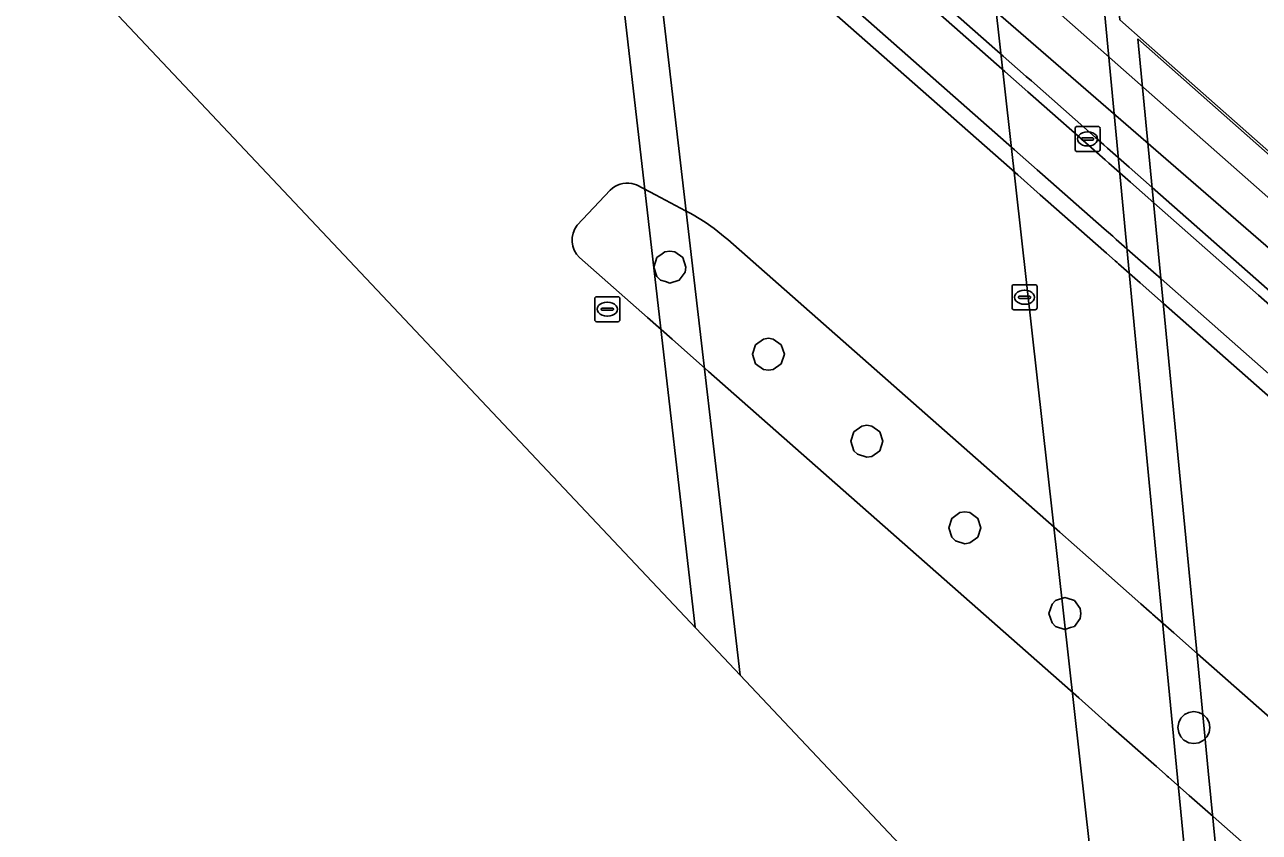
# Model space of a CAD drawing. Extents: x 157692 to 159674, y 381452 to 383291.
# Drawn here: x 157731.72 to 157781.13, y 382340.17 to 382372.47 of the extents above; entities that cross this region are included whole.
import ezdxf

# ---------------------------------------------------------------- set-up
doc = ezdxf.new("R2010")
doc.units = 0
for name, color, linetype in [('IMGEO_Fietspad_gesloten', 7, 'Continuous'), ('IMGEO_Geluidsscherm', 7, 'Continuous'), ('IMGEO_Kolk', 7, 'Continuous'), ('IMGEO_Muur', 7, 'Continuous'), ('IMGEO_Pijler', 7, 'Continuous'), ('IMGEO_Rijbaan_autosnelweg', 7, 'Continuous'), ('IMGEO_Rijbaan_autoweg', 7, 'Continuous'), ('IMGEO_Rijbaan_regionaal_gesloten', 7, 'Continuous'), ('IMGEO_Rioolput', 7, 'Continuous'), ('IMGEO_Verkeerseiland_open', 7, 'Continuous'), ('IMGEO_Voetpad_open', 7, 'Continuous')]:
    doc.layers.add(name, color=color, linetype=linetype)

msp = doc.modelspace()

# ---------------------------------------------------------------- linework, layer by layer
at = {"layer": 'IMGEO_Fietspad_gesloten'}
for points in [[(157795.723, 382348.762), (157781.095, 382361.656), (157776.9, 382365.354), (157775.976, 382366.168), (157775.108, 382366.934), (157774.961, 382367.063), (157774.626, 382367.358), (157772.078, 382369.604), (157771.87, 382369.788), (157770.948, 382370.6), (157755.863, 382383.897)], [(157756.29, 382380.732), (157771.333, 382367.473), (157772.243, 382366.671), (157772.451, 382366.487), (157774.922, 382364.31), (157775.259, 382364.012), (157775.343, 382363.938), (157775.403, 382363.885), (157776.268, 382363.123), (157777.196, 382362.305), (157781.628, 382358.399)]]:
    msp.add_lwpolyline(points, dxfattribs=at)
at = {"layer": 'IMGEO_Geluidsscherm'}
for points in [[(157753.474, 382392.547), (157758.545, 382348.374)], [(157780.726, 382313.415), (157779.804, 382322.595), (157778.591, 382334.79), (157777.338, 382347.735), (157776.169, 382359.89), (157774.698, 382375.549)]]:
    msp.add_lwpolyline(points, dxfattribs=at)
at = {"layer": 'IMGEO_Kolk'}
for p, q in [((157773.755, 382367.476), (157773.755, 382368.328)), ((157773.83, 382368.402), (157774.682, 382368.402)), ((157774.057, 382367.945), (157774.455, 382367.945)), ((157774.243, 382368.182), (157774.268, 382368.182)), ((157774.756, 382368.328), (157774.756, 382367.476)), ((157774.014, 382367.896), (157774.014, 382367.908)), ((157774.452, 382367.859), (157774.054, 382367.859)), ((157774.266, 382367.622), (157774.241, 382367.622)), ((157774.498, 382367.908), (157774.498, 382367.896)), ((157774.682, 382367.402), (157773.83, 382367.402)), ((157771.308, 382362.07), (157772.16, 382362.07)), ((157771.233, 382361.144), (157771.233, 382361.996)), ((157771.492, 382361.564), (157771.492, 382361.576)), ((157771.93, 382361.527), (157771.532, 382361.527)), ((157771.535, 382361.613), (157771.933, 382361.613)), ((157771.721, 382361.85), (157771.746, 382361.85)), ((157771.976, 382361.576), (157771.976, 382361.564)), ((157772.234, 382361.996), (157772.234, 382361.144)), ((157772.16, 382361.07), (157771.308, 382361.07)), ((157771.744, 382361.29), (157771.719, 382361.29))]:
    msp.add_line(p, q, dxfattribs=at)
for points in [[(157773.755, 382367.476), (157773.755, 382368.328)], [(157773.83, 382368.402), (157774.682, 382368.402)], [(157774.756, 382368.328), (157774.756, 382367.476)], [(157774.682, 382367.402), (157773.83, 382367.402)], [(157771.308, 382362.07), (157772.16, 382362.07)], [(157771.233, 382361.144), (157771.233, 382361.996)], [(157772.234, 382361.996), (157772.234, 382361.144)], [(157772.16, 382361.07), (157771.308, 382361.07)]]:
    msp.add_lwpolyline(points, dxfattribs=at)
for centre, radius, start, end in [((157773.832, 382368.326), 0.0765, 91.552, 178.448), ((157773.832, 382368.326), 0.0765, 91.552, 178.448), ((157774.054, 382367.905), 0.0403, 85.8775, 175.7526), ((157774.459, 382367.907), 0.0386, 1.7309, 96.639), ((157774.68, 382368.326), 0.0765, 1.552, 88.448), ((157774.68, 382368.326), 0.0765, 1.552, 88.448), ((157773.832, 382367.478), 0.0765, 181.552, 268.448), ((157773.832, 382367.478), 0.0765, 181.552, 268.448), ((157774.051, 382367.895), 0.0366, 178.938, 274.7102), ((157774.455, 382367.902), 0.043, 264.8664, 352.4533), ((157774.68, 382367.478), 0.0765, 271.552, 358.448), ((157774.68, 382367.478), 0.0765, 271.552, 358.448), ((157771.31, 382361.994), 0.0765, 91.552, 178.448), ((157771.31, 382361.994), 0.0765, 91.552, 178.448), ((157772.158, 382361.994), 0.0765, 1.552, 88.448), ((157772.158, 382361.994), 0.0765, 1.552, 88.448), ((157771.532, 382361.573), 0.0403, 85.8775, 175.7526), ((157771.529, 382361.563), 0.0366, 178.938, 274.7102), ((157771.933, 382361.57), 0.043, 264.8664, 352.4533), ((157771.937, 382361.575), 0.0386, 1.7309, 96.639), ((157771.31, 382361.146), 0.0765, 181.552, 268.448), ((157771.31, 382361.146), 0.0765, 181.552, 268.448), ((157772.158, 382361.146), 0.0765, 271.552, 358.448), ((157772.158, 382361.146), 0.0765, 271.552, 358.448)]:
    msp.add_arc(centre, radius, start, end, dxfattribs=at)
for centre, major_axis, ratio, start_param, end_param in [((157774.242, 382367.902), (-0.387, 0.002), 0.722429, 4.712389, 7.853982), ((157774.267, 382367.902), (-0.39, 0.002), 0.717154, 1.570796, 4.712389), ((157771.72, 382361.57), (-0.387, 0.002), 0.722429, 4.712389, 7.853982), ((157771.745, 382361.57), (-0.39, 0.002), 0.717154, 1.570796, 4.712389)]:
    msp.add_ellipse(centre, major_axis=major_axis, ratio=ratio, start_param=start_param, end_param=end_param, dxfattribs=at)
at = {"layer": 'IMGEO_Muur'}
for points in [[(157781.628, 382358.399), (157777.196, 382362.305), (157776.268, 382363.123), (157775.403, 382363.885), (157775.343, 382363.938), (157775.259, 382364.012), (157774.922, 382364.31), (157772.451, 382366.487), (157772.243, 382366.671), (157771.333, 382367.473), (157756.29, 382380.732)], [(157756.428, 382379.713), (157771.457, 382366.466), (157772.363, 382365.668), (157772.571, 382365.484), (157775.017, 382363.328), (157775.355, 382363.03), (157775.439, 382362.956), (157775.498, 382362.904), (157776.362, 382362.143), (157777.291, 382361.324), (157781.8, 382357.35)]]:
    msp.add_lwpolyline(points, dxfattribs=at)
at = {"layer": 'IMGEO_Pijler'}
for points in [[(157758.059, 382363.155), (157757.739, 382363.388), (157757.541, 382363.419), (157757.343, 382363.388), (157757.233, 382363.308), (157757.023, 382363.155), (157756.901, 382362.779), (157757.023, 382362.403), (157757.165, 382362.261), (157757.361, 382362.198), (157757.541, 382362.139), (157757.917, 382362.261), (157758.15, 382362.581), (157758.181, 382362.779)], [(157761.678, 382359.898), (157761.48, 382359.929), (157761.282, 382359.898), (157760.962, 382359.665), (157760.84, 382359.289), (157760.962, 382358.913), (157761.282, 382358.68), (157761.48, 382358.649), (157761.678, 382358.68), (157761.998, 382358.913), (157762.12, 382359.289), (157761.998, 382359.665)], [(157765.941, 382356.185), (157765.621, 382356.418), (157765.423, 382356.449), (157765.225, 382356.418), (157764.905, 382356.185), (157764.783, 382355.809), (157764.905, 382355.433), (157765.047, 382355.291), (157765.423, 382355.169), (157765.621, 382355.2), (157765.941, 382355.433), (157766.063, 382355.809)], [(157769.86, 382352.726), (157769.54, 382352.959), (157769.342, 382352.99), (157769.144, 382352.959), (157768.824, 382352.726), (157768.702, 382352.35), (157768.824, 382351.974), (157768.966, 382351.832), (157769.342, 382351.71), (157769.54, 382351.741), (157769.86, 382351.974), (157769.982, 382352.35)], [(157773.989, 382348.92), (157773.958, 382349.118), (157773.725, 382349.438), (157773.442, 382349.53), (157773.349, 382349.56), (157772.973, 382349.438), (157772.831, 382349.296), (157772.709, 382348.92), (157772.831, 382348.544), (157772.973, 382348.402), (157773.349, 382348.28), (157773.577, 382348.354), (157773.725, 382348.402), (157773.958, 382348.722)], [(157779.148, 382344.357), (157779.117, 382344.555), (157779.026, 382344.733), (157778.885, 382344.874), (157778.706, 382344.966), (157778.508, 382344.997), (157778.31, 382344.966), (157778.132, 382344.875), (157778.025, 382344.768), (157777.99, 382344.733), (157777.9, 382344.555), (157777.868, 382344.357), (157777.9, 382344.159), (157777.99, 382343.981), (157778.112, 382343.859), (157778.132, 382343.839), (157778.31, 382343.748), (157778.508, 382343.717), (157778.706, 382343.748), (157778.884, 382343.839), (157778.977, 382343.932), (157779.026, 382343.981), (157779.117, 382344.159)]]:
    msp.add_lwpolyline(points, close=True, dxfattribs=at)
at = {"layer": 'IMGEO_Rijbaan_autosnelweg'}
msp.add_lwpolyline([(157752.059, 382590.763), (157778.737, 382420.582), (157774.819, 382416.935), (157775.263, 382413.359), (157776.267, 382405.545), (157777.201, 382397.139), (157777.869, 382389.436), (157777.938, 382388.421), (157777.862, 382386.866), (157777.676, 382384.961), (157777.49, 382383.616), (157776.767, 382379.931), (157775.932, 382376.729), (157775.67, 382375.451), (157775.28, 382375.368), (157775.544, 382372.674), (157776.604, 382371.738), (157788.802, 382360.964)], dxfattribs=at)
msp.add_lwpolyline([(157776.265, 382371.904), (157777.22, 382361.912), (157778.682, 382346.829), (157779.078, 382342.63), (157779.939, 382333.99), (157781.049, 382322.564), (157781.676, 382316.039), (157794.333, 382304.938), (157800.78, 382299.284), (157800.256, 382304.162), (157799.503, 382311.846), (157798.791, 382318.756), (157797.905, 382326.777), (157797.215, 382334.091), (157796.63, 382339.975), (157796.059, 382345.845), (157795.075, 382355.289), (157788.817, 382360.817)], close=True, dxfattribs=at)
at = {"layer": 'IMGEO_Rijbaan_autoweg'}
msp.add_lwpolyline([(157769.81, 382326.381), (157769.789, 382326.639), (157769.428, 382329.368), (157768.986, 382332.719), (157768.494, 382336.443), (157768.355, 382337.493), (157768.281, 382338.052), (157760.353, 382346.458), (157755.253, 382390.205), (157770.121, 382377.314), (157776.459, 382320.571)], close=True, dxfattribs=at)
at = {"layer": 'IMGEO_Rijbaan_regionaal_gesloten'}
for points in [[(157811.934, 382330.789), (157799.828, 382341.46), (157799.269, 382341.952), (157796.51, 382344.384), (157796.124, 382344.724), (157781.8, 382357.35), (157777.291, 382361.324), (157776.362, 382362.143), (157775.498, 382362.904), (157775.439, 382362.956), (157775.355, 382363.03), (157775.017, 382363.328), (157772.571, 382365.484), (157772.363, 382365.668), (157771.457, 382366.466), (157756.428, 382379.713), (157755.228, 382380.77), (157754.188, 382381.687), (157745.337, 382389.489), (157745.337, 382389.489), (157740.226, 382384.731), (157740.226, 382384.731), (157746.944, 382378.632)], [(157731.721, 382376.814), (157768.281, 382338.052)], [(157756.014, 382366.121), (157756.206, 382366.068), (157756.232, 382366.057), (157756.962, 382365.669), (157758.168, 382365.028), (157758.347, 382364.934), (157758.467, 382364.867), (157758.954, 382364.57), (157759.308, 382364.322), (157759.754, 382363.967), (157759.858, 382363.877), (157773.139, 382352.169), (157774.286, 382351.159), (157776.383, 382349.309), (157776.723, 382349.01), (157776.806, 382348.937), (157776.855, 382348.894), (157777.702, 382348.147), (157778.649, 382347.312), (157784.12, 382342.49), (157797.518, 382330.68)], [(157753.832, 382364.459), (157755.148, 382365.851)], [(157820.918, 382304.086), (157820.147, 382304.766), (157813.984, 382310.2), (157801.992, 382320.773), (157801.306, 382321.377), (157798.618, 382323.747), (157798.181, 382324.133), (157785.189, 382335.588), (157779.28, 382340.797), (157778.325, 382341.639), (157777.486, 382342.379), (157777.442, 382342.418), (157777.36, 382342.49), (157777.016, 382342.794), (157775.083, 382344.498), (157773.9, 382345.541), (157759.086, 382358.601), (157757.626, 382359.889), (157756.643, 382360.756), (157753.919, 382363.157)]]:
    msp.add_lwpolyline(points, dxfattribs=at)
for centre, radius, start, end in [((157755.845, 382365.138), 0.997, 80.2639, 134.3687), ((157754.604, 382363.857), 0.979, 142.033, 225.6126)]:
    msp.add_arc(centre, radius, start, end, dxfattribs=at)
at = {"layer": 'IMGEO_Rioolput'}
for p, q in [((157754.535, 382360.667), (157754.535, 382361.519)), ((157754.61, 382361.593), (157755.462, 382361.593)), ((157755.536, 382361.519), (157755.536, 382360.667)), ((157754.794, 382361.087), (157754.794, 382361.099)), ((157755.232, 382361.05), (157754.834, 382361.05)), ((157754.837, 382361.136), (157755.235, 382361.136)), ((157755.023, 382361.373), (157755.048, 382361.373)), ((157755.278, 382361.099), (157755.278, 382361.087)), ((157755.462, 382360.593), (157754.61, 382360.593)), ((157755.046, 382360.813), (157755.021, 382360.813))]:
    msp.add_line(p, q, dxfattribs=at)
for points in [[(157754.535, 382360.667), (157754.535, 382361.519)], [(157754.61, 382361.593), (157755.462, 382361.593)], [(157755.536, 382361.519), (157755.536, 382360.667)], [(157755.462, 382360.593), (157754.61, 382360.593)]]:
    msp.add_lwpolyline(points, dxfattribs=at)
for centre, radius, start, end in [((157754.612, 382361.517), 0.0765, 91.552, 178.448), ((157754.612, 382361.517), 0.0765, 91.552, 178.448), ((157755.46, 382361.517), 0.0765, 1.552, 88.448), ((157755.46, 382361.517), 0.0765, 1.552, 88.448), ((157754.834, 382361.096), 0.0403, 85.8775, 175.7526), ((157754.831, 382361.086), 0.0366, 178.938, 274.7102), ((157755.235, 382361.093), 0.043, 264.8664, 352.4533), ((157755.239, 382361.098), 0.0386, 1.7309, 96.639), ((157754.612, 382360.669), 0.0765, 181.552, 268.448), ((157754.612, 382360.669), 0.0765, 181.552, 268.448), ((157755.46, 382360.669), 0.0765, 271.552, 358.448), ((157755.46, 382360.669), 0.0765, 271.552, 358.448)]:
    msp.add_arc(centre, radius, start, end, dxfattribs=at)
for centre, major_axis, ratio, start_param, end_param in [((157755.022, 382361.093), (-0.387, 0.002), 0.722429, 4.712389, 7.853982), ((157755.047, 382361.093), (-0.39, 0.002), 0.717154, 1.570796, 4.712389)]:
    msp.add_ellipse(centre, major_axis=major_axis, ratio=ratio, start_param=start_param, end_param=end_param, dxfattribs=at)
at = {"layer": 'IMGEO_Verkeerseiland_open'}
for points in [[(157755.288, 382388.649), (157754.082, 382387.315), (157818.493, 382331.49), (157819.207, 382332.287), (157773.198, 382372.874), (157772.121, 382373.825)], [(157757.165, 382362.261), (157757.023, 382362.403), (157756.901, 382362.779), (157757.023, 382363.155), (157757.233, 382363.308), (157757.343, 382363.388), (157757.541, 382363.419), (157757.739, 382363.388), (157758.059, 382363.155), (157758.181, 382362.779), (157758.15, 382362.581), (157757.917, 382362.261), (157757.541, 382362.139), (157757.361, 382362.198)], [(157761.282, 382358.68), (157760.962, 382358.913), (157760.84, 382359.289), (157760.962, 382359.665), (157761.282, 382359.898), (157761.48, 382359.929), (157761.678, 382359.898), (157761.998, 382359.665), (157762.12, 382359.289), (157761.998, 382358.913), (157761.678, 382358.68), (157761.48, 382358.649)], [(157765.047, 382355.291), (157764.905, 382355.433), (157764.783, 382355.809), (157764.905, 382356.185), (157765.225, 382356.418), (157765.423, 382356.449), (157765.621, 382356.418), (157765.941, 382356.185), (157766.063, 382355.809), (157765.941, 382355.433), (157765.621, 382355.2), (157765.423, 382355.169)], [(157768.966, 382351.832), (157768.824, 382351.974), (157768.702, 382352.35), (157768.824, 382352.726), (157769.144, 382352.959), (157769.342, 382352.99), (157769.54, 382352.959), (157769.86, 382352.726), (157769.982, 382352.35), (157769.86, 382351.974), (157769.54, 382351.741), (157769.342, 382351.71)], [(157773.989, 382348.92), (157773.958, 382348.722), (157773.725, 382348.402), (157773.577, 382348.354), (157773.349, 382348.28), (157772.973, 382348.402), (157772.831, 382348.544), (157772.709, 382348.92), (157772.831, 382349.296), (157772.973, 382349.438), (157773.349, 382349.56), (157773.442, 382349.53), (157773.725, 382349.438), (157773.958, 382349.118)], [(157779.148, 382344.357), (157779.117, 382344.159), (157779.026, 382343.981), (157778.977, 382343.932), (157778.884, 382343.839), (157778.706, 382343.748), (157778.508, 382343.717), (157778.31, 382343.748), (157778.132, 382343.839), (157778.112, 382343.859), (157777.99, 382343.981), (157777.9, 382344.159), (157777.868, 382344.357), (157777.9, 382344.555), (157777.99, 382344.733), (157778.025, 382344.768), (157778.132, 382344.875), (157778.31, 382344.966), (157778.508, 382344.997), (157778.706, 382344.966), (157778.885, 382344.874), (157779.026, 382344.733), (157779.117, 382344.555)]]:
    msp.add_lwpolyline(points, close=True, dxfattribs=at)
for points in [[(157795.662, 382349.375), (157780.989, 382362.305), (157776.841, 382365.959), (157775.918, 382366.772), (157775.049, 382367.538), (157774.902, 382367.668), (157774.568, 382367.962), (157772.004, 382370.222), (157771.796, 382370.405), (157770.872, 382371.219), (157755.779, 382384.518)], [(157755.863, 382383.897), (157770.948, 382370.6), (157771.87, 382369.788), (157772.078, 382369.604), (157774.626, 382367.358), (157774.961, 382367.063), (157775.108, 382366.934), (157775.976, 382366.168), (157776.9, 382365.354), (157781.095, 382361.656), (157795.723, 382348.762)], [(157797.518, 382330.68), (157784.12, 382342.49), (157778.649, 382347.312), (157777.702, 382348.147), (157776.855, 382348.894), (157776.806, 382348.937), (157776.723, 382349.01), (157776.383, 382349.309), (157774.286, 382351.159), (157773.139, 382352.169), (157759.858, 382363.877), (157759.754, 382363.967), (157759.308, 382364.322), (157758.954, 382364.57), (157758.467, 382364.867), (157758.347, 382364.934), (157758.168, 382365.028), (157756.962, 382365.669), (157756.232, 382366.057), (157756.206, 382366.068), (157756.014, 382366.121)], [(157755.148, 382365.851), (157753.832, 382364.459)], [(157753.919, 382363.157), (157756.643, 382360.756), (157757.626, 382359.889), (157759.086, 382358.601), (157773.9, 382345.541), (157775.083, 382344.498), (157777.016, 382342.794), (157777.36, 382342.49), (157777.442, 382342.418), (157777.486, 382342.379), (157778.325, 382341.639), (157779.28, 382340.797), (157785.189, 382335.588)]]:
    msp.add_lwpolyline(points, dxfattribs=at)
for centre, radius, start, end in [((157755.845, 382365.138), 0.997, 80.2639, 134.3687), ((157754.604, 382363.857), 0.979, 142.033, 225.6126)]:
    msp.add_arc(centre, radius, start, end, dxfattribs=at)
at = {"layer": 'IMGEO_Voetpad_open'}
msp.add_lwpolyline([(157818.493, 382331.49), (157754.082, 382387.315), (157753.429, 382386.593), (157754.688, 382385.48), (157755.779, 382384.518), (157770.872, 382371.219), (157771.796, 382370.405), (157772.004, 382370.222), (157774.568, 382367.962), (157774.902, 382367.668), (157775.049, 382367.538), (157775.918, 382366.772), (157776.841, 382365.959), (157780.989, 382362.305), (157795.662, 382349.375), (157798.832, 382346.582), (157811.469, 382335.446)], dxfattribs=at)

doc.saveas('drawing.dxf')
